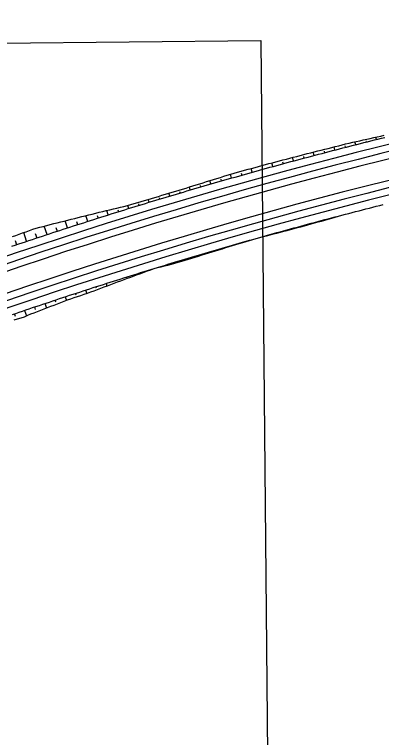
# Model space of a CAD drawing. Extents: x 6503541 to 6503743, y 5888004 to 5888145.
# Drawn here: x 6503665.107 to 6503666.34, y 5888078.468 to 5888080.894 of the extents above; entities that cross this region are included whole.
import ezdxf

# ---------------------------------------------------------------- set-up
doc = ezdxf.new("R2010")
doc.units = 0
doc.layers.add('12', color=7, linetype='Continuous')
doc.layers.add('tabela', color=7, linetype='Continuous')

msp = doc.modelspace()

# ---------------------------------------------------------------- linework, layer by layer
at = {"layer": '12'}
for p, q in [((6503666.2528, 5888080.4574), (6503666.2503, 5888080.467)), ((6503666.2866, 5888080.4706), (6503666.2877, 5888080.4663)), ((6503666.3226, 5888080.475), (6503666.3207, 5888080.4827)), ((6503666.183, 5888080.4395), (6503666.1803, 5888080.45)), ((6503666.2166, 5888080.4537), (6503666.2179, 5888080.4485)), ((6503666.0771, 5888080.4178), (6503666.0786, 5888080.4121)), ((6503666.1134, 5888080.4213), (6503666.1104, 5888080.4325)), ((6503666.1468, 5888080.4358), (6503666.1482, 5888080.4305)), ((6503665.9743, 5888080.384), (6503665.971, 5888080.3962)), ((6503666.0074, 5888080.3994), (6503666.009, 5888080.3934)), ((6503666.0438, 5888080.4028), (6503666.0406, 5888080.4145)), ((6503665.9049, 5888080.3648), (6503665.9013, 5888080.3776)), ((6503665.9379, 5888080.3807), (6503665.9396, 5888080.3744)), ((6503665.8356, 5888080.3453), (6503665.832, 5888080.3579)), ((6503665.8684, 5888080.3616), (6503665.8702, 5888080.3551)), ((6503665.7302, 5888080.3209), (6503665.7318, 5888080.3155)), ((6503665.7664, 5888080.3255), (6503665.7631, 5888080.3369)), ((6503665.7993, 5888080.3414), (6503665.801, 5888080.3355)), ((6503665.6613, 5888080.2999), (6503665.6627, 5888080.2952)), ((6503665.6972, 5888080.3054), (6503665.6943, 5888080.3155)), ((6503665.5593, 5888080.2642), (6503665.5563, 5888080.2739)), ((6503665.5923, 5888080.2794), (6503665.5937, 5888080.2746)), ((6503665.6282, 5888080.285), (6503665.6254, 5888080.2944)), ((6503665.4904, 5888080.2432), (6503665.4872, 5888080.2535)), ((6503665.5233, 5888080.2586), (6503665.5248, 5888080.2537)), ((6503665.4216, 5888080.2218), (6503665.417, 5888080.2366)), ((6503665.4541, 5888080.2388), (6503665.456, 5888080.2325)), ((6503665.2844, 5888080.1781), (6503665.2767, 5888080.202)), ((6503665.3152, 5888080.2), (6503665.3187, 5888080.1891)), ((6503665.353, 5888080.2001), (6503665.3468, 5888080.2195)), ((6503665.3846, 5888080.2195), (6503665.3873, 5888080.211)), ((6503665.216, 5888080.1557), (6503665.2066, 5888080.1842)), ((6503665.2459, 5888080.18), (6503665.2502, 5888080.167)), ((6503665.1476, 5888080.1331), (6503665.1378, 5888080.1627)), ((6503665.1768, 5888080.1596), (6503665.1818, 5888080.1445)), ((6503665.1087, 5888080.136), (6503665.1135, 5888080.1217)), ((6503665.5518, 5888080.0345), (6503665.5522, 5888080.0332)), ((6503665.483, 5888080.0132), (6503665.4845, 5888080.0084)), ((6503665.5179, 5888080.0223), (6503665.5174, 5888080.0239)), ((6503665.3817, 5888079.9755), (6503665.3801, 5888079.9805)), ((6503665.4144, 5888079.9914), (6503665.417, 5888079.9833)), ((6503665.4497, 5888079.9991), (6503665.4487, 5888080.0023)), ((6503665.3135, 5888079.9526), (6503665.3116, 5888079.9583)), ((6503665.3458, 5888079.9694), (6503665.3495, 5888079.9582)), ((6503665.2454, 5888079.929), (6503665.2432, 5888079.9358)), ((6503665.2774, 5888079.9471), (6503665.2813, 5888079.9351)), ((6503665.1777, 5888079.9047), (6503665.1749, 5888079.9129)), ((6503665.209, 5888079.9244), (6503665.214, 5888079.9094)), ((6503665.1098, 5888079.8809), (6503665.1067, 5888079.8898)), ((6503665.1408, 5888079.9014), (6503665.147, 5888079.8831))]:
    msp.add_line(p, q, dxfattribs=at)
for points in [[(6503665.0982, 5888080.1165), (6503665.1096, 5888080.1204), (6503665.1211, 5888080.1242), (6503665.1325, 5888080.1281), (6503665.144, 5888080.1319), (6503665.1555, 5888080.1357), (6503665.1669, 5888080.1395), (6503665.1784, 5888080.1433), (6503665.1899, 5888080.1471), (6503665.2013, 5888080.1509), (6503665.2128, 5888080.1547), (6503665.2243, 5888080.1585), (6503665.2358, 5888080.1622), (6503665.2473, 5888080.166), (6503665.2587, 5888080.1697), (6503665.2702, 5888080.1735), (6503665.2817, 5888080.1772), (6503665.2932, 5888080.1809), (6503665.3047, 5888080.1846), (6503665.3162, 5888080.1883), (6503665.3277, 5888080.192), (6503665.3392, 5888080.1957), (6503665.3508, 5888080.1994), (6503665.3623, 5888080.203), (6503665.3738, 5888080.2067), (6503665.3853, 5888080.2103), (6503665.3968, 5888080.214), (6503665.4084, 5888080.2176), (6503665.4199, 5888080.2212), (6503665.4314, 5888080.2248), (6503665.443, 5888080.2284), (6503665.4545, 5888080.232), (6503665.466, 5888080.2356), (6503665.4776, 5888080.2392), (6503665.4891, 5888080.2428), (6503665.5007, 5888080.2463), (6503665.5122, 5888080.2499), (6503665.5238, 5888080.2534), (6503665.5353, 5888080.2569), (6503665.5469, 5888080.2605), (6503665.5584, 5888080.264), (6503665.57, 5888080.2675), (6503665.5816, 5888080.271), (6503665.5931, 5888080.2745), (6503665.6047, 5888080.2779), (6503665.6163, 5888080.2814), (6503665.6279, 5888080.2849), (6503665.6395, 5888080.2883), (6503665.651, 5888080.2918), (6503665.6626, 5888080.2952), (6503665.6742, 5888080.2986), (6503665.6858, 5888080.302), (6503665.6974, 5888080.3055), (6503665.709, 5888080.3089), (6503665.7206, 5888080.3122), (6503665.7322, 5888080.3156), (6503665.7438, 5888080.319), (6503665.7554, 5888080.3224), (6503665.767, 5888080.3257), (6503665.7786, 5888080.3291), (6503665.7902, 5888080.3324), (6503665.8018, 5888080.3357), (6503665.8135, 5888080.339), (6503665.8251, 5888080.3423), (6503665.8367, 5888080.3456), (6503665.8483, 5888080.3489), (6503665.86, 5888080.3522), (6503665.8716, 5888080.3555), (6503665.8832, 5888080.3588), (6503665.8949, 5888080.362), (6503665.9065, 5888080.3653), (6503665.9182, 5888080.3685), (6503665.9298, 5888080.3717), (6503665.9414, 5888080.3749), (6503665.9531, 5888080.3781), (6503665.9647, 5888080.3814), (6503665.9764, 5888080.3845), (6503665.9881, 5888080.3877), (6503665.9997, 5888080.3909), (6503666.0114, 5888080.3941), (6503666.023, 5888080.3972), (6503666.0347, 5888080.4004), (6503666.0464, 5888080.4035), (6503666.0581, 5888080.4066), (6503666.0697, 5888080.4098), (6503666.0814, 5888080.4129), (6503666.0931, 5888080.416), (6503666.1048, 5888080.4191), (6503666.1164, 5888080.4222), (6503666.1281, 5888080.4252), (6503666.1398, 5888080.4283), (6503666.1515, 5888080.4314), (6503666.1632, 5888080.4344), (6503666.1749, 5888080.4374), (6503666.1866, 5888080.4405), (6503666.1983, 5888080.4435), (6503666.21, 5888080.4465), (6503666.2217, 5888080.4495), (6503666.2334, 5888080.4525), (6503666.2451, 5888080.4555), (6503666.2568, 5888080.4585), (6503666.2685, 5888080.4614), (6503666.2803, 5888080.4644), (6503666.292, 5888080.4673), (6503666.3037, 5888080.4703), (6503666.3154, 5888080.4732), (6503666.3271, 5888080.4761), (6503666.3389, 5888080.4791), (6503666.3506, 5888080.482)], [(6503665.1, 5888080.1489), (6503665.1114, 5888080.1531), (6503665.1228, 5888080.1573), (6503665.1341, 5888080.1614), (6503665.1455, 5888080.1655), (6503665.1569, 5888080.1696), (6503665.1683, 5888080.1737), (6503665.1799, 5888080.1773), (6503665.1916, 5888080.1803), (6503665.2034, 5888080.1833), (6503665.2151, 5888080.1864), (6503665.2269, 5888080.1894), (6503665.2387, 5888080.1924), (6503665.2504, 5888080.1954), (6503665.2622, 5888080.1983), (6503665.2739, 5888080.2013), (6503665.2857, 5888080.2043), (6503665.2975, 5888080.2072), (6503665.3092, 5888080.2102), (6503665.321, 5888080.2131), (6503665.3328, 5888080.216), (6503665.3445, 5888080.2189), (6503665.3563, 5888080.2218), (6503665.3681, 5888080.2247), (6503665.3799, 5888080.2276), (6503665.3916, 5888080.2305), (6503665.4034, 5888080.2334), (6503665.4152, 5888080.2362), (6503665.427, 5888080.2391), (6503665.4388, 5888080.2419), (6503665.4505, 5888080.2447), (6503665.4623, 5888080.2475), (6503665.4741, 5888080.2504), (6503665.4859, 5888080.2532), (6503665.4976, 5888080.2562), (6503665.5092, 5888080.2597), (6503665.5208, 5888080.2632), (6503665.5323, 5888080.2667), (6503665.5439, 5888080.2702), (6503665.5555, 5888080.2737), (6503665.5671, 5888080.2772), (6503665.5787, 5888080.2806), (6503665.5903, 5888080.284), (6503665.6019, 5888080.2875), (6503665.6135, 5888080.2909), (6503665.6251, 5888080.2943), (6503665.6367, 5888080.2977), (6503665.6483, 5888080.3011), (6503665.6598, 5888080.3046), (6503665.6714, 5888080.3083), (6503665.6829, 5888080.3119), (6503665.6944, 5888080.3155), (6503665.706, 5888080.3191), (6503665.7175, 5888080.3227), (6503665.7291, 5888080.3263), (6503665.7406, 5888080.3299), (6503665.7522, 5888080.3335), (6503665.7637, 5888080.3371), (6503665.7753, 5888080.3406), (6503665.7869, 5888080.3442), (6503665.7984, 5888080.3477), (6503665.81, 5888080.3512), (6503665.8216, 5888080.3547), (6503665.8331, 5888080.3582), (6503665.8447, 5888080.3617), (6503665.8563, 5888080.3652), (6503665.8679, 5888080.3685), (6503665.8796, 5888080.3717), (6503665.8913, 5888080.3749), (6503665.903, 5888080.378), (6503665.9146, 5888080.3812), (6503665.9263, 5888080.3843), (6503665.938, 5888080.3875), (6503665.9497, 5888080.3906), (6503665.9614, 5888080.3937), (6503665.9731, 5888080.3968), (6503665.9847, 5888080.3999), (6503665.9964, 5888080.403), (6503666.0081, 5888080.406), (6503666.0198, 5888080.4091), (6503666.0315, 5888080.4122), (6503666.0432, 5888080.4152), (6503666.0549, 5888080.4182), (6503666.0667, 5888080.4213), (6503666.0784, 5888080.4243), (6503666.0901, 5888080.4273), (6503666.1018, 5888080.4303), (6503666.1135, 5888080.4333), (6503666.1252, 5888080.4363), (6503666.137, 5888080.4392), (6503666.1487, 5888080.442), (6503666.1605, 5888080.4448), (6503666.1722, 5888080.4478), (6503666.1839, 5888080.4509), (6503666.1956, 5888080.4539), (6503666.2073, 5888080.4569), (6503666.219, 5888080.4599), (6503666.2308, 5888080.4626), (6503666.2426, 5888080.4653), (6503666.2544, 5888080.4679), (6503666.2662, 5888080.4706), (6503666.278, 5888080.4732), (6503666.2898, 5888080.4759), (6503666.3016, 5888080.4785), (6503666.3134, 5888080.4811), (6503666.3253, 5888080.4837), (6503666.3371, 5888080.4863), (6503666.3489, 5888080.4889)], [(6503665.1, 5888079.8875), (6503665.1113, 5888079.8913), (6503665.1225, 5888079.8952), (6503665.1338, 5888079.899), (6503665.1451, 5888079.9029), (6503665.1564, 5888079.9067), (6503665.1677, 5888079.9105), (6503665.179, 5888079.9143), (6503665.1903, 5888079.9181), (6503665.2016, 5888079.9219), (6503665.2129, 5888079.9257), (6503665.2242, 5888079.9294), (6503665.2355, 5888079.9332), (6503665.2468, 5888079.9369), (6503665.2581, 5888079.9407), (6503665.2694, 5888079.9444), (6503665.2807, 5888079.9482), (6503665.2921, 5888079.9519), (6503665.3034, 5888079.9556), (6503665.3147, 5888079.9593), (6503665.326, 5888079.963), (6503665.3374, 5888079.9667), (6503665.3487, 5888079.9703), (6503665.36, 5888079.974), (6503665.3714, 5888079.9777), (6503665.3827, 5888079.9813), (6503665.3941, 5888079.985), (6503665.4054, 5888079.9886), (6503665.4168, 5888079.9922), (6503665.4281, 5888079.9958), (6503665.4395, 5888079.9994), (6503665.4509, 5888080.003), (6503665.4622, 5888080.0066), (6503665.4736, 5888080.0102), (6503665.485, 5888080.0138), (6503665.4963, 5888080.0173), (6503665.5077, 5888080.0209), (6503665.5191, 5888080.0244), (6503665.5305, 5888080.028), (6503665.5418, 5888080.0315), (6503665.5532, 5888080.035), (6503665.5646, 5888080.0385), (6503665.576, 5888080.042), (6503665.5874, 5888080.0455), (6503665.5988, 5888080.049), (6503665.6102, 5888080.0525), (6503665.6216, 5888080.0559), (6503665.633, 5888080.0594), (6503665.6444, 5888080.0628), (6503665.6558, 5888080.0663), (6503665.6672, 5888080.0697), (6503665.6786, 5888080.0731), (6503665.6901, 5888080.0765), (6503665.7015, 5888080.0799), (6503665.7129, 5888080.0833), (6503665.7243, 5888080.0867), (6503665.7358, 5888080.0901), (6503665.7472, 5888080.0935), (6503665.7586, 5888080.0968), (6503665.7701, 5888080.1002), (6503665.7815, 5888080.1035), (6503665.7929, 5888080.1068), (6503665.8044, 5888080.1102), (6503665.8158, 5888080.1135), (6503665.8273, 5888080.1168), (6503665.8387, 5888080.1201), (6503665.8502, 5888080.1234), (6503665.8616, 5888080.1267), (6503665.8731, 5888080.1299), (6503665.8845, 5888080.1332), (6503665.896, 5888080.1365), (6503665.9075, 5888080.1397), (6503665.9189, 5888080.1429), (6503665.9304, 5888080.1462), (6503665.9419, 5888080.1494), (6503665.9534, 5888080.1526), (6503665.9648, 5888080.1558), (6503665.9763, 5888080.159), (6503665.9878, 5888080.1622), (6503665.9993, 5888080.1653), (6503666.0108, 5888080.1685), (6503666.0223, 5888080.1717), (6503666.0338, 5888080.1748), (6503666.0453, 5888080.178), (6503666.0568, 5888080.1811), (6503666.0683, 5888080.1842), (6503666.0798, 5888080.1873), (6503666.0913, 5888080.1904), (6503666.1028, 5888080.1935), (6503666.1143, 5888080.1966), (6503666.1258, 5888080.1997), (6503666.1373, 5888080.2027), (6503666.1488, 5888080.2058), (6503666.1603, 5888080.2089), (6503666.1719, 5888080.2119), (6503666.1834, 5888080.2149), (6503666.1949, 5888080.218), (6503666.2064, 5888080.221), (6503666.218, 5888080.224), (6503666.2295, 5888080.227), (6503666.241, 5888080.23), (6503666.2526, 5888080.2329), (6503666.2641, 5888080.2359), (6503666.2757, 5888080.2389), (6503666.2872, 5888080.2418), (6503666.2988, 5888080.2448), (6503666.3103, 5888080.2477), (6503666.3219, 5888080.2506), (6503666.3334, 5888080.2536), (6503666.345, 5888080.2565)], [(6503665.9075, 5888080.1397), (6503665.919, 5888080.1427), (6503665.9305, 5888080.1458), (6503665.942, 5888080.1488), (6503665.9536, 5888080.1519), (6503665.9651, 5888080.1549), (6503665.9766, 5888080.1579), (6503665.9882, 5888080.1609), (6503665.9997, 5888080.1639), (6503666.0112, 5888080.1669), (6503666.0228, 5888080.1699), (6503666.0343, 5888080.1729), (6503666.0458, 5888080.1758), (6503666.0573, 5888080.179), (6503666.0688, 5888080.1822), (6503666.0803, 5888080.1854), (6503666.0918, 5888080.1886), (6503666.1033, 5888080.1917), (6503666.1147, 5888080.1949), (6503666.1262, 5888080.1981), (6503666.1377, 5888080.2013), (6503666.1491, 5888080.2046), (6503666.1606, 5888080.2079), (6503666.1721, 5888080.2112), (6503666.1835, 5888080.2145), (6503666.195, 5888080.2178), (6503666.2065, 5888080.2209), (6503666.218, 5888080.2239), (6503666.2295, 5888080.2269), (6503666.2411, 5888080.2299), (6503666.2526, 5888080.2329), (6503666.2641, 5888080.2358), (6503666.2757, 5888080.2388), (6503666.2872, 5888080.2418), (6503666.2988, 5888080.2447), (6503666.3103, 5888080.2476), (6503666.3219, 5888080.2506), (6503666.3334, 5888080.2535), (6503666.345, 5888080.2564)], [(6503665.5761, 5888080.0418), (6503665.5875, 5888080.0451), (6503665.5991, 5888080.0479), (6503665.6107, 5888080.0507), (6503665.6223, 5888080.0535), (6503665.6339, 5888080.0563), (6503665.6454, 5888080.0596), (6503665.6568, 5888080.0629), (6503665.6683, 5888080.0663), (6503665.6796, 5888080.0698), (6503665.691, 5888080.0733), (6503665.7024, 5888080.0768), (6503665.7138, 5888080.0803), (6503665.7252, 5888080.0838), (6503665.7366, 5888080.0873), (6503665.748, 5888080.0907), (6503665.7594, 5888080.0942), (6503665.7708, 5888080.0978), (6503665.7821, 5888080.1013), (6503665.7935, 5888080.1049), (6503665.8049, 5888080.1084), (6503665.8163, 5888080.1119), (6503665.8277, 5888080.1154), (6503665.8391, 5888080.1189), (6503665.8505, 5888080.1224), (6503665.8619, 5888080.1259), (6503665.8733, 5888080.1294), (6503665.8847, 5888080.1328), (6503665.8961, 5888080.1363), (6503665.9075, 5888080.1397)], [(6503665.1059, 5888079.8702), (6503665.1174, 5888079.8733), (6503665.129, 5888079.8763), (6503665.1402, 5888079.8802), (6503665.1512, 5888079.8849), (6503665.1622, 5888079.8894), (6503665.1733, 5888079.8937), (6503665.1845, 5888079.898), (6503665.1956, 5888079.9023), (6503665.2067, 5888079.9066), (6503665.2178, 5888079.9109), (6503665.2289, 5888079.9151), (6503665.2401, 5888079.9194), (6503665.2512, 5888079.9237), (6503665.2623, 5888079.9279), (6503665.2735, 5888079.9322), (6503665.2846, 5888079.9364), (6503665.2958, 5888079.9404), (6503665.3071, 5888079.9441), (6503665.3184, 5888079.9479), (6503665.3297, 5888079.9517), (6503665.341, 5888079.9554), (6503665.3523, 5888079.9591), (6503665.3635, 5888079.9632), (6503665.3747, 5888079.9674), (6503665.3858, 5888079.9716), (6503665.397, 5888079.9758), (6503665.4082, 5888079.98), (6503665.4193, 5888079.9842), (6503665.4305, 5888079.9883), (6503665.4417, 5888079.9925), (6503665.4529, 5888079.9967), (6503665.4641, 5888080.0008), (6503665.4752, 5888080.0049), (6503665.4864, 5888080.0091), (6503665.4976, 5888080.0132), (6503665.5088, 5888080.0173), (6503665.52, 5888080.0214), (6503665.5312, 5888080.0255), (6503665.5424, 5888080.0296), (6503665.5536, 5888080.0337), (6503665.5648, 5888080.0378), (6503665.5761, 5888080.0418)]]:
    msp.add_lwpolyline(points, dxfattribs=at)
for radius in [15.6828, 15.6588, 15.6348, 15.5652, 15.5412, 15.5172]:
    msp.add_arc((6503670.1207, 5888065.2324), radius, 92.95394, 111.52862, dxfattribs=at)
at = {"layer": 'tabela'}
for p, q in [((6503658.6985, 5888080.7392), (6503665.9339, 5888080.8067)), ((6503658.6985, 5888080.7392), (6503665.9339, 5888080.8067)), ((6503665.9339, 5888080.8067), (6503665.9808, 5888075.7866)), ((6503665.9339, 5888080.8067), (6503665.9808, 5888075.7866))]:
    msp.add_line(p, q, dxfattribs=at)

doc.saveas('drawing.dxf')
